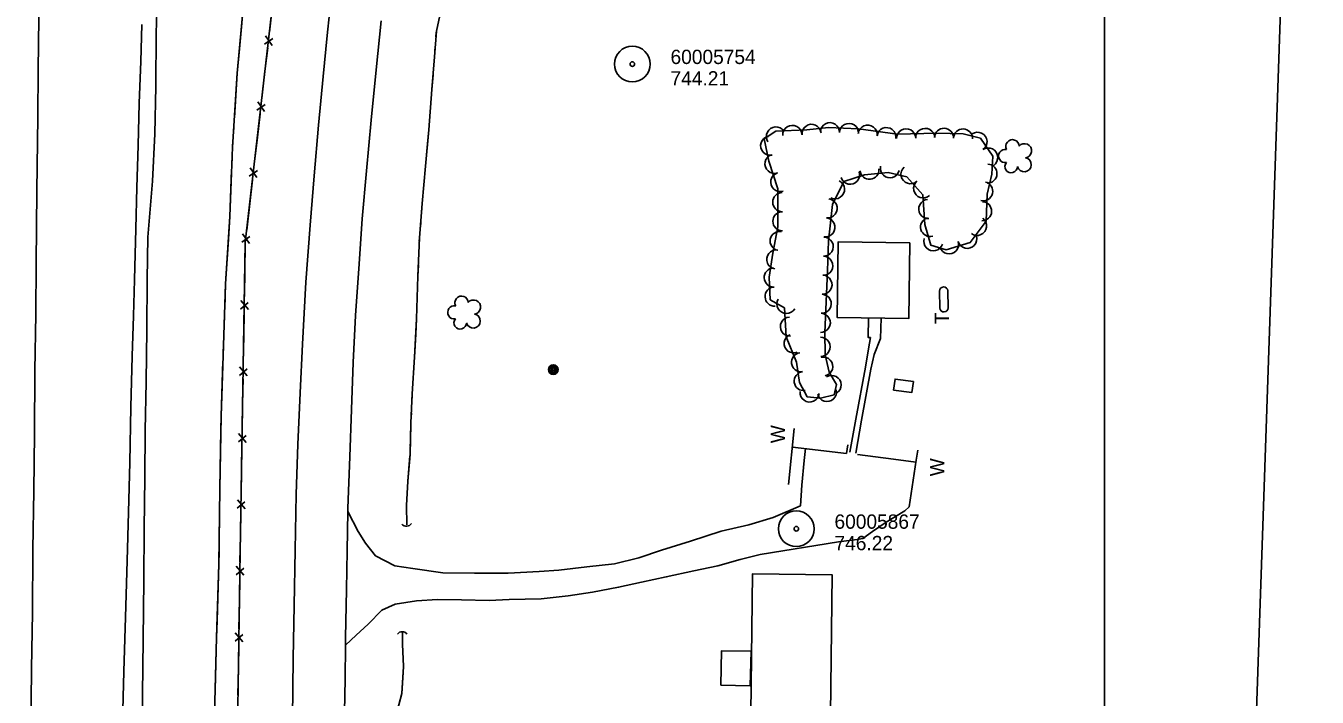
# Model space of a CAD drawing. Extents: x 591954 to 597000, y 198576 to 213500.
# Drawn here: x 594048 to 594589, y 201596 to 201878 of the extents above; entities that cross this region are included whole.
import ezdxf

# ---------------------------------------------------------------- set-up
doc = ezdxf.new("R2010")
doc.units = 0
for name, color, linetype in [('Level 10', 7, 'Continuous'), ('Level 11', 7, 'Continuous'), ('Level 12', 7, 'Continuous'), ('Level 14', 7, 'Continuous'), ('Level 15', 7, 'Continuous'), ('Level 17', 7, 'Continuous'), ('Level 18', 7, 'Continuous'), ('Level 19', 7, 'Continuous'), ('Level 4', 7, 'Continuous'), ('Level 6', 7, 'Continuous')]:
    doc.layers.add(name, color=color, linetype=linetype)

msp = doc.modelspace()

# ---------------------------------------------------------------- linework, layer by layer
at = {"layer": 'Level 10'}
msp.add_line((594500, 201000), (594500, 202500), dxfattribs=at)
msp.add_line((594500, 201000), (594500, 202500), dxfattribs=at)
at = {"layer": 'Level 11'}
for points in [[(594047.91, 201436.7), (594048.54, 201460.34), (594048.73, 201490.13), (594049.31, 201521.25), (594049.66, 201552.56), (594050.03, 201580.74), (594050.28, 201608.19), (594050.74, 201631.58), (594050.79, 201658.08), (594051.27, 201682.76), (594051.49, 201706.64), (594051.73, 201732.99), (594052.1, 201756.74), (594052.24, 201777.98), (594052.56, 201808.52), (594052.98, 201839.38), (594053.11, 201859.24), (594054.11, 201935.24)], [(594094.69, 201439.15), (594095.35, 201463.63), (594095.58, 201484.52), (594095.76, 201505.27), (594095.95, 201526.99), (594096.38, 201549.97), (594096.56, 201572.48), (594096.81, 201597.3), (594097.14, 201620.4), (594097.4, 201645.25), (594097.54, 201666.73), (594097.83, 201688.25), (594097.96, 201708.03), (594098.3, 201728.43), (594098.58, 201750.4), (594098.73, 201771.37), (594099.1, 201789.12), (594101, 201812.55), (594101.94, 201832.35), (594102.43, 201852.23), (594102.58, 201874.57), (594103.22, 201897.1)], [(594157.81, 201442.45), (594157.9, 201462.8), (594158.09, 201488.74), (594158.38, 201512.77), (594158.71, 201537.7), (594159.07, 201561.52), (594159.65, 201587.37), (594160.02, 201612.39), (594160.38, 201634.63), (594160.81, 201657.86), (594161.25, 201681.36), (594161.93, 201702.12), (594162.84, 201723.86), (594163.8, 201744.16), (594165.31, 201770.17), (594167.14, 201794.14), (594168.71, 201814.85), (594170.56, 201836.02), (594172.51, 201856.43), (594174.25, 201873.62), (594176.16, 201892.22)], [(594084.58, 201438.62), (594085.07, 201458.2), (594085.5, 201479.05), (594086, 201500.88), (594086.53, 201521.33), (594087.24, 201542.52), (594087.67, 201564.17), (594088.36, 201585.4), (594089, 201607), (594089.67, 201629.79), (594090.35, 201653.32), (594090.91, 201673.81), (594091.44, 201694.57), (594091.88, 201717.87), (594092.48, 201739.25), (594092.97, 201756.09), (594093.44, 201771.24), (594093.98, 201792.62), (594094.47, 201809.93), (594094.93, 201827.45), (594095.39, 201845.26), (594096.05, 201862.66), (594096.5, 201878.3)], [(594182.91, 201674.01), (594182.93, 201675.4), (594183.68, 201696.96), (594184.4, 201716.78), (594185.14, 201736.58), (594186.15, 201756.29), (594187.55, 201777.96), (594188.93, 201796.83), (594190.73, 201816.9), (594192.62, 201838.11), (594194.7, 201859.27), (594196.83, 201879.74)], [(594181.87, 201618.02), (594181.92, 201621.16), (594182.35, 201641.29), (594182.64, 201657.59), (594182.91, 201674.01)], [(594179.55, 201443.59), (594179.86, 201463.12), (594179.95, 201481.59), (594179.97, 201499.1), (594180.17, 201519.74), (594180.6, 201539.76), (594181.13, 201561.37), (594181.31, 201583.18), (594181.69, 201603.73), (594181.87, 201618.02)]]:
    msp.add_lwpolyline(points, dxfattribs=at)
at = {"layer": 'Level 12'}
for p, q in [((594430.84, 201766.43), (594430.97, 201759.4)), ((594434.47, 201759.49), (594434.33, 201766.59))]:
    msp.add_line(p, q, dxfattribs=at)
for points in [[(594418.48, 201786.69), (594418.06, 201755.04), (594387.9, 201755.44), (594388.32, 201787.1), (594418.48, 201786.69)], [(594419.88, 201728.56), (594412.2, 201729.57), (594411.59, 201725), (594419.27, 201723.98), (594419.88, 201728.56)], [(594351.56, 201566.12), (594352.49, 201647.95), (594385.8, 201647.57), (594384.87, 201565.74), (594351.56, 201566.12)], [(594339.2, 201601.22), (594339.5, 201615.7), (594351.86, 201615.45), (594351.56, 201600.97), (594339.2, 201601.22)]]:
    msp.add_lwpolyline(points, dxfattribs=at)
for centre, start, end in [((594432.59, 201766.45), 4.6242, 180.6716), ((594432.72, 201759.46), 181.8061, 1.0568)]:
    msp.add_arc(centre, 1.75, start, end, dxfattribs=at)
at = {"layer": 'Level 14'}
for centre, radius in [((594268.96, 201733.55), 2.02), ((594268.95, 201733.56), 1.52), ((594268.96, 201733.52), 1.01), ((594268.96, 201733.53), 0.502)]:
    msp.add_circle(centre, radius, dxfattribs=at)
at = {"layer": 'Level 15'}
for p, q in [((594147.95, 201870), (594151.42, 201872.42)), ((594151.14, 201869.46), (594148.35, 201873.52)), ((594144.76, 201842.32), (594148.23, 201844.74)), ((594147.96, 201841.79), (594145.17, 201845.85)), ((594144.78, 201814.11), (594141.98, 201818.17)), ((594141.58, 201814.65), (594145.05, 201817.06)), ((594141.61, 201786.44), (594138.79, 201790.48)), ((594138.4, 201786.96), (594141.86, 201789.39)), ((594137.93, 201758.96), (594141.15, 201761.71)), ((594141.17, 201758.74), (594137.99, 201762.51)), ((594137.47, 201731.11), (594140.69, 201733.85)), ((594140.7, 201730.89), (594137.53, 201734.66)), ((594137, 201703.25), (594140.22, 201705.99)), ((594140.24, 201703.03), (594137.06, 201706.8)), ((594136.54, 201675.4), (594139.76, 201678.14)), ((594139.78, 201675.17), (594136.6, 201678.94)), ((594136.08, 201647.54), (594139.29, 201650.28)), ((594139.31, 201647.32), (594136.13, 201651.09)), ((594138.9, 201619.46), (594135.71, 201623.23)), ((594135.66, 201619.68), (594138.87, 201622.43))]:
    msp.add_line(p, q, dxfattribs=at)
for points in [[(594134.5, 201441.23), (594137.58, 201648.11), (594139.9, 201786.91), (594154.02, 201909.73), (594167.03, 202020.04), (594174.65, 202085.52), (594174.96, 202104.81), (594177.63, 202119.55), (594179.84, 202141.02), (594182.83, 202194.89), (594185.95, 202248.02), (594189.58, 202316.95), (594191.42, 202351.44)], [(594150.04, 201875.05), (594151.33, 201886.29)], [(594148.15, 201858.62), (594149.28, 201868.51)], [(594146.85, 201847.37), (594148.15, 201858.62)], [(594144.96, 201830.94), (594146.1, 201840.83)], [(594143.67, 201819.69), (594144.96, 201830.94)], [(594141.78, 201803.26), (594142.92, 201813.15)], [(594140.49, 201792.01), (594141.78, 201803.26)], [(594139.71, 201775.51), (594139.88, 201785.47)], [(594139.52, 201764.19), (594139.71, 201775.51)], [(594139.24, 201747.65), (594139.41, 201757.61)], [(594139.06, 201736.33), (594139.24, 201747.65)], [(594138.78, 201719.8), (594138.95, 201729.75)], [(594138.59, 201708.48), (594138.78, 201719.8)], [(594369.93, 201708.8), (594367.62, 201685.44)], [(594138.32, 201691.94), (594138.48, 201701.9)], [(594369.17, 201701.09), (594391.84, 201698.41), (594392.48, 201701.98)], [(594421.82, 201699.71), (594421.07, 201695.6)], [(594396.54, 201697.97), (594411.55, 201696.02), (594420.92, 201694.76)], [(594421.07, 201695.6), (594418.08, 201676.07)], [(594138.13, 201680.62), (594138.32, 201691.94)], [(594137.85, 201664.09), (594138.02, 201674.04)], [(594137.66, 201652.77), (594137.85, 201664.09)], [(594137.41, 201636.23), (594137.56, 201646.18)], [(594137.24, 201624.91), (594137.41, 201636.23)], [(594136.99, 201608.37), (594137.14, 201618.33)], [(594136.82, 201597.05), (594136.99, 201608.37)]]:
    msp.add_lwpolyline(points, dxfattribs=at)
for centre, start, end in [((594207.46, 201670.38), 219.9794, 326.219), ((594205.68, 201621.18), 37.3794, 143.619)]:
    msp.add_arc(centre, 2.5, start, end, dxfattribs=at)
at = {"layer": 'Level 17'}
for points in [[(594401.02, 201755.27), (594400.88, 201747.07), (594401.9, 201747.01), (594401.09, 201742.21), (594399.78, 201734.53)], [(594406.36, 201755.2), (594406.28, 201750.83), (594406.12, 201746.63), (594403.52, 201739.92), (594402.06, 201733.74)], [(594399.78, 201734.53), (594395.75, 201712.74), (594393.28, 201698.97)], [(594402.06, 201733.74), (594398.21, 201712.3), (594395.74, 201698.53)], [(594372.6, 201676.46), (594373.15, 201685.15), (594374.14, 201695.41), (594374.68, 201700.44)], [(594187.21, 201665.63), (594182.91, 201674.01)], [(594187.21, 201665.63), (594190.22, 201660.8), (594194.5, 201655.48), (594202.51, 201651.33), (594210.09, 201650.22), (594222.64, 201648.41), (594235.92, 201648.24), (594250.06, 201648.14), (594263.08, 201648.93), (594271.35, 201649.47), (594282.98, 201650.92), (594294.63, 201652.08), (594304.84, 201654.69), (594314.4, 201657.81), (594326.54, 201661.64), (594339.4, 201665.85), (594350.95, 201668.46), (594361.11, 201671.51), (594372.6, 201676.46)], [(594418.08, 201676.07), (594416.34, 201674.34), (594408.55, 201669.58), (594402.8, 201665.73), (594398.69, 201662.78), (594396.28, 201662.29)], [(594186.37, 201622.24), (594191.36, 201626.79), (594197.17, 201632.68), (594202.69, 201635.27), (594211.71, 201636.58), (594220.51, 201637.11), (594230.52, 201637.07), (594242.15, 201636.77), (594250.47, 201637.2), (594263.9, 201637.45), (594275.26, 201638.65), (594285.41, 201640.18), (594296.38, 201642.3), (594305.99, 201644.44), (594316.35, 201646.66), (594327.93, 201649.22), (594337.95, 201651.31), (594347.28, 201653.97), (594355.67, 201656.01), (594388.49, 201661.34), (594396.28, 201662.29)], [(594181.87, 201618.02), (594186.37, 201622.24)]]:
    msp.add_lwpolyline(points, dxfattribs=at)
at = {"layer": 'Level 18'}
msp.add_lwpolyline([(594382.81, 201749.1), (594383.94, 201774.97), (594384.26, 201787.59), (594386.02, 201802.79), (594390.76, 201812.46), (594399.42, 201815.25), (594409.33, 201816.18), (594417.13, 201814.39), (594423.88, 201806.87), (594424.65, 201794.4), (594427.19, 201785.73), (594433.69, 201783.79), (594443.7, 201786.8), (594450.44, 201795.85), (594450.76, 201807.11), (594452.8, 201815.52), (594453.16, 201823.04), (594448, 201830.56), (594440.83, 201832.34), (594429.73, 201832.68), (594413.28, 201832.28), (594396.93, 201834.46), (594384.36, 201834.99), (594375.28, 201834.08), (594362.19, 201833.49), (594357.38, 201830.27), (594359.34, 201820.99), (594363.05, 201809.36), (594363.15, 201793.36), (594360.93, 201782.44), (594359.5, 201772.36), (594359.93, 201762.87), (594365.85, 201759.42), (594366.55, 201747.28), (594370.93, 201736.74), (594372.16, 201728.13), (594375.37, 201722.16), (594381, 201721.62), (594386.65, 201722.95), (594387.73, 201727.3), (594384.57, 201732.41), (594382.93, 201739.79), (594382.81, 201749.1)], dxfattribs=at)
for centre, radius, start, end in [((594461.42, 201827.18), 2.78, 1.3946, 209.1675), ((594466.46, 201825.32), 2.97, 278.4237, 139.6575), ((594458.42, 201823.1), 2.78, 78.0716, 279.0826), ((594460.88, 201818.7), 2.61, 140.7797, 358.7123), ((594466.35, 201819.46), 2.97, 196.0745, 79.0477), ((594230.5, 201761.63), 2.78, 1.3946, 209.1675), ((594227.5, 201757.55), 2.78, 78.0716, 279.0826), ((594235.54, 201759.77), 2.97, 278.4237, 139.6575), ((594229.96, 201753.15), 2.61, 140.7797, 358.7123), ((594235.43, 201753.92), 2.97, 196.0745, 79.0477)]:
    msp.add_arc(centre, radius, start, end, dxfattribs=at)
for centre, major_axis, ratio, start_param, end_param in [((594362.29, 201831.32), (3.99, -0.26), 0.999419, 0.653739, 3.795332), ((594369.15, 201831.94), (3.25, 2.34), 0.999781, 5.704047, 8.84564), ((594377.23, 201832.41), (1.31, 3.78), 0.999004, 5.14598, 8.287573), ((594384.92, 201833.1), (2.21, 3.33), 0.999558, 5.256732, 8.398325), ((594392.91, 201832.76), (2.21, 3.33), 0.999558, 5.256732, 8.398325), ((594400.7, 201832.08), (2.06, 3.43), 0.999455, 5.120028, 8.261621), ((594408.62, 201831.02), (2.06, 3.43), 0.999455, 5.120028, 8.261621), ((594416.87, 201830.5), (1.19, 3.82), 0.998586, 5.037879, 8.179472), ((594424.86, 201830.7), (1.19, 3.82), 0.998586, 5.037879, 8.179472), ((594432.73, 201830.72), (0.77, 3.92), 0.995346, 4.87553, 8.017122), ((594440.69, 201830.47), (0.77, 3.92), 0.995346, 4.87553, 8.017122), ((594359.89, 201827.4), (1.98, 3.48), 0.999636, 0.725825, 3.867418), ((594446.77, 201829.07), (1.18, -3.82), 0.999939, 0.301231, 3.442824), ((594361.68, 201819.81), (2.87, 2.79), 0.99919, 1.108547, 4.25014), ((594451.29, 201822.47), (1.18, -3.82), 0.999939, 0.301231, 3.442824), ((594401.49, 201817.32), (-0.78, -3.92), 0.997895, 5.003344, 8.144936), ((594410.03, 201817.94), (-1.24, -3.8), 0.992974, 4.801871, 7.943464), ((594418.67, 201815.47), (2.44, 3.17), 0.999269, 1.388035, 4.529628), ((594450.95, 201815.74), (-3.76, -1.36), 0.997908, 1.176491, 4.318083), ((594364.11, 201812.19), (2.87, 2.79), 0.99919, 1.108547, 4.25014), ((594387.04, 201809.11), (-3.47, -1.99), 0.999393, 0.593822, 3.735415), ((594393.39, 201815.26), (-1.66, -3.64), 0.999415, 5.450754, 8.592347), ((594424.01, 201809.52), (2.44, 3.17), 0.999269, 1.388035, 4.529628), ((594449.14, 201808.31), (1.4, -3.75), 0.999456, 5.688187, 8.829779), ((594364.95, 201803.75), (3.55, 1.85), 0.998615, 1.09745, 4.239042), ((594383.95, 201801.15), (-3.09, -2.55), 0.999358, 0.765756, 3.907349), ((594426.12, 201800.88), (2.23, 3.32), 0.99958, 0.652382, 3.793975), ((594448.69, 201799.96), (1.6, -3.67), 0.999632, 5.844049, 8.985641), ((594365, 201795.76), (3.55, 1.85), 0.998615, 1.09745, 4.239042), ((594383.03, 201793.2), (-3.09, -2.55), 0.999358, 0.765756, 3.907349), ((594426.89, 201793.37), (0.83, 3.91), 0.999779, 0.493653, 3.635245), ((594446.59, 201793.8), (-1.04, -3.86), 0.999509, 5.906673, 9.048266), ((594363.86, 201787.49), (2.9, 2.75), 0.999461, 0.611011, 3.752603), ((594382.33, 201785.08), (-3.13, -2.49), 0.999271, 0.874255, 4.015848), ((594428.28, 201787.35), (-0.06, 4), 0.999569, 1.264879, 4.406472), ((594434.87, 201786.09), (-2.27, -3.29), 0.999578, 5.608043, 8.749636), ((594442.53, 201788.39), (-2.27, -3.29), 0.999578, 5.608043, 8.749636), ((594362.43, 201779.74), (2.24, 3.31), 0.999576, 0.454082, 3.595675), ((594382.13, 201777.08), (-3.13, -2.49), 0.999271, 0.874255, 4.015848), ((594361.38, 201772.16), (0.7, 3.94), 0.999714, 0.221722, 3.363314), ((594381.82, 201769.13), (-3.69, -1.55), 0.998316, 1.129332, 4.270925), ((594361.74, 201764.17), (0.7, 3.94), 0.999714, 0.221722, 3.363314), ((594381.47, 201761.15), (-3.69, -1.55), 0.998316, 1.129332, 4.270925), ((594366.72, 201761.07), (1.28, 3.79), 0.999946, 1.369851, 4.511444), ((594368.17, 201751.61), (-1.32, 3.78), 0.999711, 6.005877, 9.14747), ((594381.12, 201753.17), (-3.69, -1.55), 0.998316, 1.129332, 4.270925), ((594369.72, 201744.51), (-1.53, 3.69), 0.999873, 0, 3.141593), ((594381.02, 201743.1), (3.61, -1.73), 0.998548, 5.17203, 8.313623), ((594372.82, 201736.65), (-1.56, 3.68), 0.999751, 6.022699, 9.164291), ((594382.12, 201734.85), (4, -0.17), 0.996966, 4.972124, 8.113717), ((594373.95, 201728.73), (-1.56, 3.68), 0.999751, 6.022699, 9.164291), ((594385.65, 201727.11), (3.84, 1.12), 0.998995, 4.981319, 8.122912), ((594376.42, 201723.93), (-4, -0.12), 0.999899, 6.158264, 9.299857), ((594383.7, 201724.17), (-3.81, -1.23), 0.999767, 6.2033, 9.344893)]:
    msp.add_ellipse(centre, major_axis=major_axis, ratio=ratio, start_param=start_param, end_param=end_param, dxfattribs=at)
at = {"layer": 'Level 19'}
for points in [[(594137.4, 201868.03), (594139.38, 201889.81), (594140.08, 201896.91)], [(594139.38, 201889.81), (594136.46, 201857.78), (594134.57, 201826.85), (594133.4, 201797.76), (594131.64, 201769.52), (594130.74, 201743.6), (594129.79, 201713.97), (594129.22, 201683.62), (594128.87, 201652.05), (594127.89, 201621.29), (594126.8, 201583.51), (594126, 201560.29), (594126.19, 201535.82), (594126.83, 201509.82), (594126.95, 201486.22), (594127.36, 201467.99), (594127.9, 201451.9), (594128.07, 201440.69)], [(594207.64, 201668.5), (594207.47, 201676.52), (594207.95, 201686.74), (594208.96, 201697.91), (594209.31, 201711.17), (594209.89, 201723.35), (594210.83, 201738.71), (594211.65, 201754.85), (594212.23, 201772.76), (594212.89, 201788.84), (594214.08, 201803.19), (594215.41, 201818.84), (594216.87, 201834.1), (594218.1, 201851), (594219.21, 201864.66), (594219.98, 201875.49), (594222.3, 201885.87)], [(594219.95, 201875.06), (594219.81, 201873.06)], [(594135.32, 201839.11), (594136.46, 201857.78), (594137.4, 201868.03)], [(594219.53, 201869.07), (594219.38, 201867.08)], [(594219.08, 201863.09), (594218.92, 201861.1)], [(594218.59, 201857.11), (594218.1, 201851), (594216.87, 201834.1), (594216.31, 201828.2)], [(594134.95, 201833.12), (594135.07, 201835.12)], [(594134.58, 201827.13), (594134.71, 201829.13)], [(594134.34, 201821.14), (594134.42, 201823.14)], [(594216.31, 201828.2), (594215.41, 201818.84), (594214.08, 201803.19), (594213.76, 201799.31)], [(594132.8, 201788.18), (594133.4, 201797.76), (594134.18, 201817.14)], [(594213.43, 201795.33), (594213.27, 201793.33)], [(594131.28, 201759.22), (594131.64, 201769.52), (594132.8, 201788.18)], [(594212.94, 201789.35), (594212.89, 201788.84), (594212.83, 201787.35)], [(594212.67, 201783.35), (594212.58, 201781.36)], [(594212.42, 201777.36), (594212.23, 201772.76), (594211.65, 201754.85), (594211.32, 201748.38)], [(594131.08, 201753.22), (594131.14, 201755.22)], [(594130.87, 201747.23), (594130.94, 201749.22)], [(594211.32, 201748.38), (594210.83, 201738.71), (594209.89, 201723.35), (594209.7, 201719.43)], [(594130.67, 201741.23), (594130.73, 201743.23)], [(594129.68, 201708.24), (594129.79, 201713.97), (594130.54, 201737.23)], [(594209.51, 201715.43), (594209.42, 201713.43)], [(594209.26, 201709.43), (594209.21, 201707.44)], [(594129.17, 201679.25), (594129.22, 201683.62), (594129.68, 201708.24)], [(594209.1, 201703.44), (594209.05, 201701.44)], [(594208.92, 201697.44), (594207.95, 201686.74), (594207.47, 201676.52), (594207.64, 201668.5)], [(594129.11, 201673.25), (594129.13, 201675.25)], [(594129.04, 201667.25), (594129.06, 201669.25)], [(594128.97, 201661.25), (594129, 201663.25)], [(594128.11, 201628.26), (594128.87, 201652.05), (594128.93, 201657.25)], [(594127.26, 201599.27), (594127.89, 201621.29), (594128.11, 201628.26)], [(594202.11, 201444.77), (594202, 201455.29), (594201.61, 201473.18), (594200.96, 201489.11), (594201.1, 201507.59), (594203.18, 201527.78), (594203.51, 201543.97), (594203.05, 201559.86), (594202.62, 201576.73), (594203.02, 201588.22), (594205.5, 201597.74), (594206.18, 201609.12), (594205.78, 201618.42), (594205.83, 201623.18)], [(594205.89, 201604.3), (594206.18, 201609.12), (594205.78, 201618.42), (594205.83, 201623.18)], [(594202.65, 201575.63), (594202.62, 201576.73), (594203.02, 201588.22), (594205.5, 201597.74), (594205.89, 201604.3)]]:
    msp.add_lwpolyline(points, dxfattribs=at)
at = {"layer": 'Level 4'}
msp.add_lwpolyline([(594589.14, 202333.12), (594558.01, 201423.35)], dxfattribs=at)
at = {"layer": 'Level 6'}
for centre, radius in [((594302.11, 201861.66), 7.5), ((594302.11, 201861.66), 0.96), ((594370.83, 201666.83), 7.5), ((594370.83, 201666.83), 0.96)]:
    msp.add_circle(centre, radius, dxfattribs=at)

# ---------------------------------------------------------------- texts
at = {"layer": 'Level 12'}
msp.add_text('T', height=6, rotation=90, dxfattribs=at).set_placement((594434.84, 201752.58))
at = {"layer": 'Level 15'}
for p in [(594366.09, 201702.69), (594432.84, 201688.82)]:
    msp.add_text('W', height=6, rotation=90, dxfattribs=at).set_placement(p)
at = {"layer": 'Level 6'}
for s, p in [('60005754', (594318.11, 201861.67)), ('744.21', (594318.11, 201852.67)), ('60005867', (594386.83, 201666.83)), ('746.22', (594386.83, 201657.83))]:
    msp.add_text(s, height=6, dxfattribs=at).set_placement(p)

doc.saveas('drawing.dxf')
